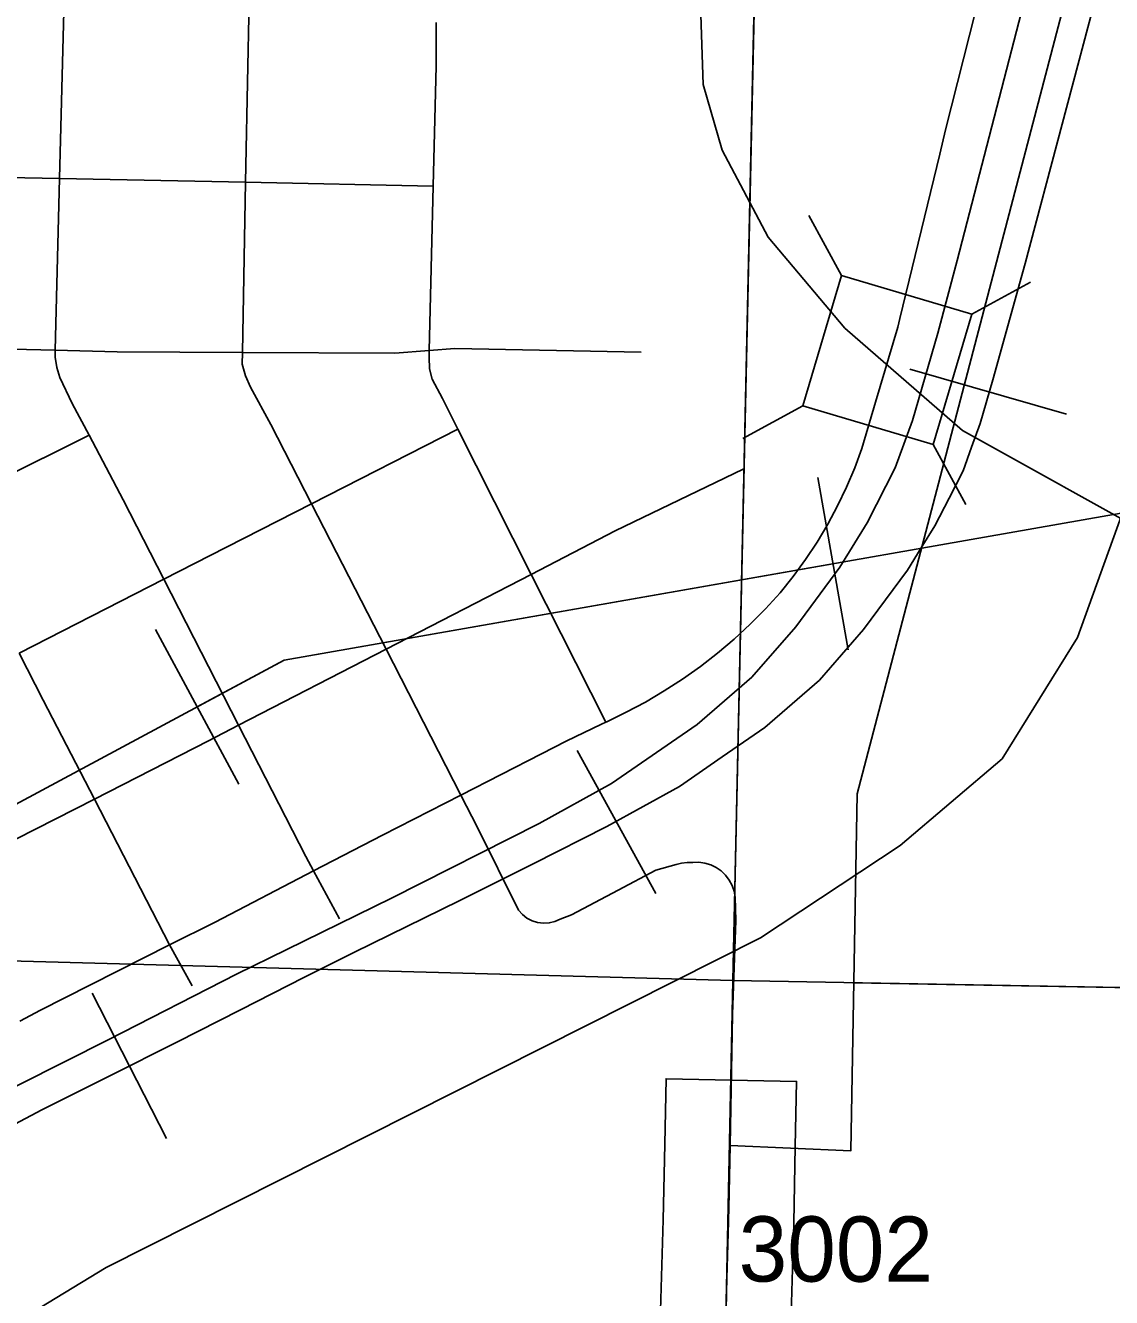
# Model space of a CAD drawing. Extents: x -132.8 to -73.3, y -60 to -26.
# Drawn here: x -109.942 to -109.443, y -36.859 to -36.274 of the extents above; entities that cross this region are included whole.
import ezdxf

# ---------------------------------------------------------------- set-up
doc = ezdxf.new("R2010")
doc.units = 0
for name, color, linetype in [('tdCoCityStreetMajor', 7, 'Continuous'), ('tdCoCityStreetMinor', 7, 'Continuous'), ('tdCoCorpBndry', 7, 'Continuous'), ('tdCoHydroRiver', 7, 'Continuous'), ('tdCoPipe', 7, 'Continuous'), ('tdCoRRCL', 7, 'Continuous'), ('tdCoSecRdNmbr', 7, 'Continuous'), ('tdCoSecRteBand', 7, 'Continuous'), ('tdCoSecRteCL', 7, 'Continuous'), ('tdCoSectLine', 7, 'Continuous'), ('tdCoSectLinePart', 7, 'Continuous'), ('tdCoStrucSec', 7, 'Continuous'), ('tdCoSurfAsphalt', 7, 'Continuous'), ('tdCoTwpBndryShd', 7, 'Continuous')]:
    doc.layers.add(name, color=color, linetype=linetype)

msp = doc.modelspace()

# ---------------------------------------------------------------- linework, layer by layer
at = {"layer": 'tdCoCityStreetMajor'}
for points in [[(-109.92832, -36.42324), (-109.92637, -36.34433), (-109.92446, -36.26748), (-109.92421, -36.25755), (-109.92318, -36.19172), (-109.92219, -36.12813), (-109.92175, -36.09997), (-109.92147, -36.08543)], [(-109.67549, -36.59426), (-109.67499, -36.59402), (-109.66604, -36.5897), (-109.6572, -36.58499), (-109.64856, -36.5799), (-109.64016, -36.57445), (-109.63199, -36.56865), (-109.62408, -36.5625), (-109.61644, -36.55602), (-109.60908, -36.54922), (-109.60201, -36.54211), (-109.59526, -36.53471), (-109.58928, -36.52723), (-109.58365, -36.51948), (-109.57838, -36.51149), (-109.57348, -36.50326), (-109.56896, -36.49482), (-109.56483, -36.48618), (-109.5611, -36.47735), (-109.55778, -36.46837), (-109.55147, -36.44709), (-109.54126, -36.41264), (-109.54031, -36.40874), (-109.52204, -36.33318), (-109.51931, -36.32189), (-109.49465, -36.22448)], [(-110.10272, -36.41641), (-110.08828, -36.418), (-110.04365, -36.42047), (-110.01418, -36.42117), (-109.92832, -36.42324)], [(-109.80968, -36.66263), (-109.81326, -36.65604), (-109.84414, -36.59563), (-109.87847, -36.5285), (-109.89709, -36.49208), (-109.9128, -36.4623), (-109.92051, -36.44769), (-109.92619, -36.43585), (-109.92767, -36.43117), (-109.9284, -36.42648), (-109.92832, -36.42324)], [(-109.67549, -36.59426), (-109.7097, -36.52629), (-109.74333, -36.45947), (-109.75043, -36.44537), (-109.75512, -36.4365), (-109.75635, -36.43181), (-109.7566, -36.42638), (-109.75652, -36.42338), (-109.77238, -36.42466), (-109.84232, -36.42425), (-109.89987, -36.42392), (-109.92832, -36.42324)], [(-109.74196, -36.62774), (-109.70499, -36.60882), (-109.69366, -36.60302), (-109.67746, -36.59521), (-109.67549, -36.59426)], [(-109.80968, -36.66263), (-109.778, -36.64618), (-109.74196, -36.62774)], [(-109.61836, -36.78877), (-109.61719, -36.72859), (-109.61569, -36.68537), (-109.61607, -36.67475), (-109.61652, -36.67198), (-109.6174, -36.66933), (-109.6187, -36.66685), (-109.62037, -36.6646), (-109.62238, -36.66265), (-109.62467, -36.66104), (-109.62719, -36.65982), (-109.62987, -36.65902), (-109.63264, -36.65865), (-109.63544, -36.65873), (-109.63802, -36.6587), (-109.64058, -36.65901), (-109.64308, -36.65966), (-109.6524, -36.66227), (-109.66972, -36.67139), (-109.69115, -36.68276), (-109.69637, -36.68481), (-109.69881, -36.68588), (-109.70141, -36.6865), (-109.70407, -36.68666), (-109.70673, -36.68633), (-109.70928, -36.68555), (-109.71165, -36.68432), (-109.71376, -36.68269), (-109.71556, -36.68071), (-109.73437, -36.6427), (-109.74196, -36.62774)], [(-109.94466, -36.73161), (-109.93515, -36.72668), (-109.92399, -36.7209), (-109.87583, -36.69665), (-109.85494, -36.68613), (-109.80968, -36.66263)]]:
    msp.add_lwpolyline(points, dxfattribs=at)
at = {"layer": 'tdCoCityStreetMinor'}
for p, q in [((-109.84091, -36.34605), (-109.75471, -36.34778)), ((-109.81067, -36.49386), (-109.74333, -36.45947)), ((-109.9796, -36.49545), (-109.9128, -36.4623)), ((-109.77638, -36.56068), (-109.81067, -36.49386)), ((-109.74196, -36.62774), (-109.77638, -36.56068)), ((-109.97834, -36.66431), (-109.91039, -36.62957)), ((-109.79773, -36.68465), (-109.80968, -36.66263))]:
    msp.add_line(p, q, dxfattribs=at)
for points in [[(-109.84091, -36.34605), (-109.83995, -36.29272), (-109.83945, -36.26994)], [(-109.75471, -36.34778), (-109.75339, -36.29248), (-109.7533, -36.27259)], [(-110.01236, -36.34264), (-109.96646, -36.34353), (-109.92637, -36.34433), (-109.84091, -36.34605)], [(-109.81067, -36.49386), (-109.82935, -36.45746), (-109.83872, -36.44019), (-109.84094, -36.43502), (-109.84242, -36.42959), (-109.84232, -36.42425), (-109.84091, -36.34605)], [(-109.65919, -36.42417), (-109.74476, -36.42244), (-109.75652, -36.42338), (-109.75471, -36.34778)], [(-109.77638, -36.56068), (-109.7097, -36.52629), (-109.67105, -36.50635), (-109.61236, -36.47799)], [(-109.94496, -36.56251), (-109.87847, -36.5285), (-109.85721, -36.51763), (-109.81067, -36.49386)], [(-109.91039, -36.62957), (-109.85798, -36.60277), (-109.84414, -36.59563), (-109.77638, -36.56068)], [(-109.91039, -36.62957), (-109.93383, -36.58406), (-109.94496, -36.56251)], [(-109.86539, -36.71541), (-109.87583, -36.69665), (-109.91039, -36.62957)]]:
    msp.add_lwpolyline(points, dxfattribs=at)
at = {"layer": 'tdCoCorpBndry'}
msp.add_lwpolyline([(-109.44842, -36.2013), (-109.55991, -36.62715), (-109.5629, -36.79135), (-109.61836, -36.78877), (-109.61893, -36.8177), (-109.62166, -36.91248), (-109.62371, -36.98999), (-109.62484, -37.02072), (-110.1231, -37.22833)], dxfattribs=at)
at = {"layer": 'tdCoHydroRiver'}
msp.add_lwpolyline([(-109.63259, -36.24593), (-109.63076, -36.30117), (-109.62201, -36.33136), (-109.60087, -36.3713), (-109.56559, -36.41316), (-109.51149, -36.46021), (-109.41961, -36.51132), (-109.37932, -36.54226), (-109.33495, -36.60012), (-109.32162, -36.63672), (-109.32152, -36.69823), (-109.32908, -36.7501), (-109.34302, -36.80497), (-109.38133, -36.88923), (-109.40923, -36.9343), (-109.41408, -36.93891), (-109.41746, -36.94829), (-109.44499, -36.9776), (-109.48179, -36.99879), (-109.4851, -37.00503)], dxfattribs=at)
at = {"layer": 'tdCoPipe'}
for p, q in [((-109.57808, -36.48169), (-109.56416, -36.56099)), ((-109.88222, -36.55163), (-109.84403, -36.62267))]:
    msp.add_line(p, q, dxfattribs=at)
for points in [[(-105.92976, -34.31427), (-107.13761, -35.28963), (-107.25438, -35.62697), (-107.45155, -35.86939), (-107.61655, -36.0032), (-108.12161, -36.19787), (-108.70028, -36.3613), (-109.27387, -36.46921), (-109.82318, -36.56568), (-110.20818, -36.77262), (-110.65646, -37.24646), (-111.3087, -37.89704), (-111.68231, -38.24125), (-112.04023, -38.60365), (-112.45145, -39.12986), (-112.72378, -39.62901), (-113.08313, -40.06488), (-113.36286, -40.32355), (-113.36037, -40.50634)], [(-109.57111, -36.52141), (-109.82318, -36.56568), (-109.86313, -36.58715)]]:
    msp.add_lwpolyline(points, dxfattribs=at)
at = {"layer": 'tdCoRRCL'}
for p, q in [((-109.5358, -36.43193), (-109.46374, -36.45271)), ((-109.68863, -36.60732), (-109.65246, -36.67302)), ((-109.91141, -36.71881), (-109.87727, -36.78559))]:
    msp.add_line(p, q, dxfattribs=at)
for points in [[(-110.43133, -37.41886), (-110.0109, -36.91314), (-109.9834, -36.88704), (-109.95469, -36.87516), (-109.90498, -36.84491), (-109.60438, -36.69342), (-109.54015, -36.65093), (-109.49336, -36.61113), (-109.45877, -36.55525), (-109.42988, -36.47555), (-109.41477, -36.37973), (-109.37184, -36.24518), (-109.10837, -35.63844), (-108.82852, -35.00846), (-108.75112, -34.82277), (-108.72238, -34.68787), (-108.67967, -34.13532), (-108.6719, -33.95728), (-108.66851, -33.82645), (-108.64291, -33.62995), (-108.6126, -33.49509), (-108.58309, -33.31684)], [(-109.44874, -36.25507), (-109.48282, -36.38335), (-109.49762, -36.43681), (-109.50342, -36.45694), (-109.50736, -36.4678), (-109.51129, -36.47866), (-109.51775, -36.4913), (-109.52421, -36.50394), (-109.53048, -36.51415), (-109.53676, -36.52436), (-109.54687, -36.53803), (-109.55698, -36.5517), (-109.56709, -36.56331), (-109.5772, -36.57492), (-109.58975, -36.58578), (-109.6023, -36.59664), (-109.62196, -36.61022), (-109.64162, -36.62379), (-109.67496, -36.64214), (-109.70885, -36.65928), (-109.74275, -36.67641), (-109.79087, -36.70001), (-109.81391, -36.71143), (-109.84321, -36.72641), (-109.87252, -36.74139), (-109.90351, -36.75694), (-109.93451, -36.77248), (-109.95454, -36.78306)], [(-109.96566, -36.77117), (-109.90368, -36.74009), (-109.84506, -36.71013), (-109.82203, -36.6987), (-109.7739, -36.67511), (-109.70611, -36.64084), (-109.67278, -36.62249), (-109.63346, -36.59533), (-109.60836, -36.57361), (-109.58814, -36.55039), (-109.56791, -36.52305), (-109.55537, -36.50264), (-109.54244, -36.47736), (-109.53458, -36.45563), (-109.52297, -36.41537), (-109.51398, -36.38204), (-109.48346, -36.2635)]]:
    msp.add_lwpolyline(points, dxfattribs=at)
at = {"layer": 'tdCoSecRteBand'}
msp.add_lwpolyline([(-109.65164, -36.9116), (-109.64904, -36.82306), (-109.64836, -36.78818), (-109.64777, -36.75818), (-109.58778, -36.75936), (-109.58837, -36.78935), (-109.58905, -36.82438), (-109.58906, -36.82453), (-109.58906, -36.82468), (-109.59167, -36.91332)], dxfattribs=at)
at = {"layer": 'tdCoSecRteCL'}
msp.add_lwpolyline([(-109.63062, -37.34393), (-109.63068, -37.32509), (-109.63078, -37.2874), (-109.63079, -37.28585), (-109.6306, -37.24728), (-109.63046, -37.24035), (-109.63029, -37.23178), (-109.63018, -37.22622), (-109.62855, -37.145), (-109.62795, -37.12047), (-109.62687, -37.07587), (-109.62484, -37.02072), (-109.62371, -36.98999), (-109.62166, -36.91248), (-109.61905, -36.8238), (-109.61836, -36.78877)], dxfattribs=at)
at = {"layer": 'tdCoSectLine'}
for points in [[(-109.61703, -36.71302), (-109.59527, -35.71468)], [(-110.6148, -36.68593), (-109.61703, -36.71302)], [(-109.63752, -37.70667), (-109.61703, -36.71302)], [(-109.61703, -36.71302), (-108.68213, -36.72977)]]:
    msp.add_lwpolyline(points, dxfattribs=at)
at = {"layer": 'tdCoSectLinePart'}
msp.add_lwpolyline([(-109.56187, -36.71401), (-109.26091, -36.7194)], dxfattribs=at)
at = {"layer": 'tdCoStrucSec'}
for points in [[(-109.58213, -36.36137), (-109.56721, -36.38886), (-109.50723, -36.40664)], [(-109.61248, -36.46376), (-109.58499, -36.44884), (-109.56721, -36.38886)], [(-109.48033, -36.39204), (-109.50723, -36.40664), (-109.52501, -36.46662)], [(-109.51009, -36.49411), (-109.52501, -36.46662), (-109.58499, -36.44884)]]:
    msp.add_lwpolyline(points, dxfattribs=at)
at = {"layer": 'tdCoSurfAsphalt'}
msp.add_lwpolyline([(-109.62484, -37.02072), (-109.62371, -36.98999), (-109.62166, -36.91248), (-109.61905, -36.8238), (-109.61836, -36.78877)], dxfattribs=at)
at = {"layer": 'tdCoTwpBndryShd'}
msp.add_lwpolyline([(-109.75371, -41.70238), (-109.72199, -40.70264), (-109.6938, -39.7054), (-109.66883, -38.70379), (-109.63752, -37.70667), (-109.61703, -36.71302), (-109.59527, -35.71468), (-109.57659, -34.71706), (-109.5568, -33.71851), (-109.52894, -32.72397)], dxfattribs=at)

# ---------------------------------------------------------------- texts
at = {"layer": 'tdCoSecRdNmbr'}
msp.add_text('3002', height=0.03, rotation=359.91753, dxfattribs=at).set_placement((-109.61441, -36.85137))

doc.saveas('drawing.dxf')
